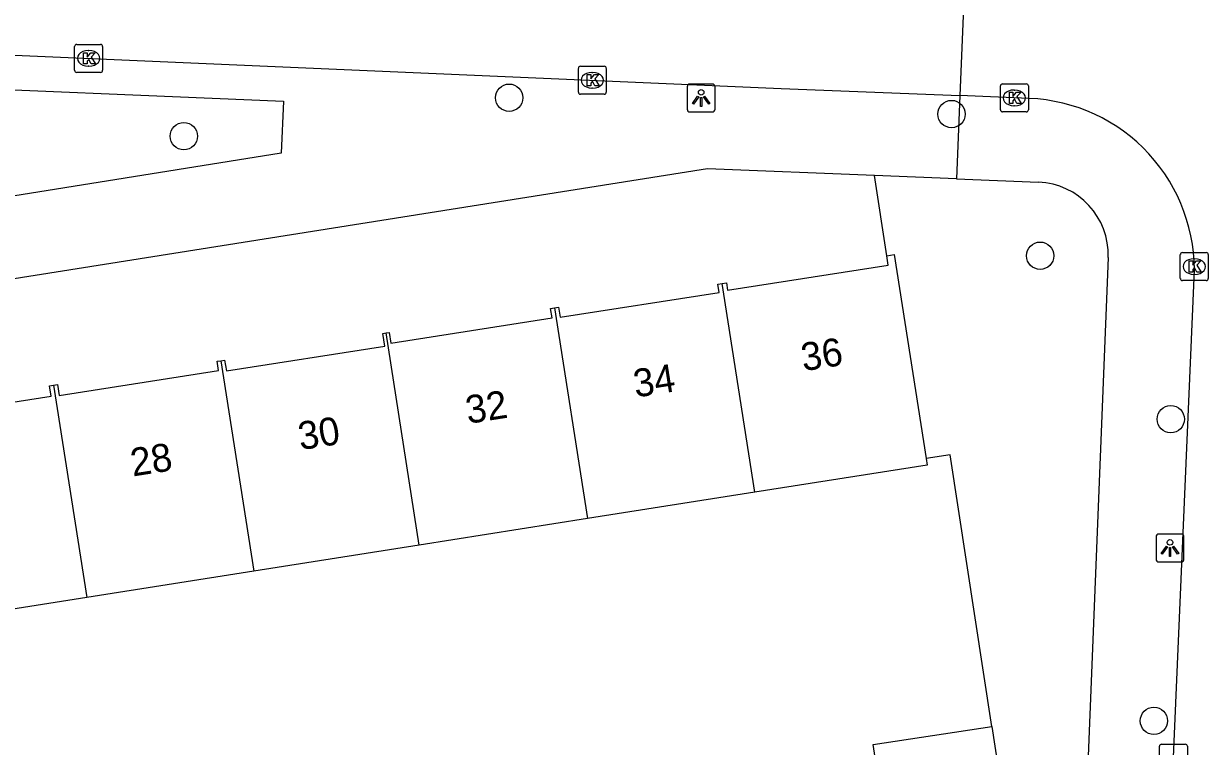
# Model space of a CAD drawing. Extents: x 160077 to 160945, y 386481 to 387498.
# Drawn here: x 160739.84 to 160782.23, y 387052.36 to 387078.21 of the extents above; entities that cross this region are included whole.
import ezdxf

# ---------------------------------------------------------------- set-up
doc = ezdxf.new("R2010")
doc.units = 0
for name, color, linetype in [('IMGEO_Boom', 7, 'Continuous'), ('IMGEO_Groenvoorziening', 7, 'Continuous'), ('IMGEO_Kolk', 7, 'Continuous'), ('IMGEO_Lichtpunt', 7, 'Continuous'), ('IMGEO_Pand', 7, 'Continuous'), ('IMGEO_Pand_nummerreeks', 7, 'Continuous'), ('IMGEO_Rijbaan_lokaal_open', 7, 'Continuous'), ('IMGEO_Voetpad_open', 7, 'Continuous')]:
    doc.layers.add(name, color=color, linetype=linetype)

msp = doc.modelspace()

# ---------------------------------------------------------------- linework, layer by layer
at = {"layer": 'IMGEO_Boom'}
for centre in [(160757.215, 387075.567), (160773.048, 387074.983), (160745.575, 387074.193), (160776.215, 387069.915), (160780.89, 387064.067), (160780.289, 387053.27)]:
    msp.add_circle(centre, 0.489, dxfattribs=at)
at = {"layer": 'IMGEO_Groenvoorziening'}
for points in [[(160770.727, 387069.91), (160770.289, 387072.78)], [(160774.49, 387053.073), (160773.002, 387062.795), (160772.136, 387062.662)]]:
    msp.add_lwpolyline(points, dxfattribs=at)
at = {"layer": 'IMGEO_Kolk'}
for p, q in [((160741.668, 387076.548), (160741.668, 387077.4)), ((160741.743, 387077.474), (160742.595, 387077.474)), ((160742.156, 387077.254), (160742.181, 387077.254)), ((160742.669, 387077.4), (160742.669, 387076.548)), ((160742.595, 387076.474), (160741.743, 387076.474)), ((160742.179, 387076.694), (160742.154, 387076.694)), ((160759.692, 387075.766), (160759.692, 387076.618)), ((160759.767, 387076.692), (160760.619, 387076.692)), ((160760.18, 387076.472), (160760.205, 387076.472)), ((160760.693, 387076.618), (160760.693, 387075.766)), ((160760.203, 387075.912), (160760.178, 387075.912)), ((160774.794, 387075.135), (160774.794, 387075.987)), ((160774.869, 387076.061), (160775.721, 387076.061)), ((160775.795, 387075.987), (160775.795, 387075.135)), ((160760.619, 387075.692), (160759.767, 387075.692)), ((160775.282, 387075.841), (160775.307, 387075.841)), ((160775.305, 387075.281), (160775.28, 387075.281)), ((160775.721, 387075.061), (160774.869, 387075.061)), ((160781.308, 387070.026), (160782.16, 387070.026)), ((160781.233, 387069.1), (160781.233, 387069.952)), ((160781.721, 387069.806), (160781.746, 387069.806)), ((160782.234, 387069.952), (160782.234, 387069.1)), ((160781.744, 387069.246), (160781.719, 387069.246)), ((160782.16, 387069.026), (160781.308, 387069.026)), ((160780.484, 387051.51), (160780.484, 387052.362)), ((160780.559, 387052.436), (160781.411, 387052.436)), ((160781.485, 387052.362), (160781.485, 387051.51))]:
    msp.add_line(p, q, dxfattribs=at)
for points in [[(160741.668, 387076.548), (160741.668, 387077.4)], [(160741.743, 387077.474), (160742.595, 387077.474)], [(160742.669, 387077.4), (160742.669, 387076.548)], [(160741.989, 387077.174), (160742.112, 387077.174), (160742.112, 387077.023), (160742.242, 387077.174), (160742.406, 387077.174), (160742.26, 387077.023), (160742.413, 387076.774), (160742.261, 387076.774), (160742.176, 387076.938), (160742.112, 387076.871), (160742.112, 387076.774), (160741.989, 387076.774), (160741.989, 387077.174)], [(160742.595, 387076.474), (160741.743, 387076.474)], [(160759.692, 387075.766), (160759.692, 387076.618)], [(160759.767, 387076.692), (160760.619, 387076.692)], [(160760.013, 387076.392), (160760.136, 387076.392), (160760.136, 387076.241), (160760.266, 387076.392), (160760.43, 387076.392), (160760.284, 387076.241), (160760.437, 387075.992), (160760.285, 387075.992), (160760.2, 387076.156), (160760.136, 387076.089), (160760.136, 387075.992), (160760.013, 387075.992), (160760.013, 387076.392)], [(160760.693, 387076.618), (160760.693, 387075.766)], [(160774.794, 387075.135), (160774.794, 387075.987)], [(160774.869, 387076.061), (160775.721, 387076.061)], [(160775.795, 387075.987), (160775.795, 387075.135)], [(160760.619, 387075.692), (160759.767, 387075.692)], [(160775.115, 387075.761), (160775.238, 387075.761), (160775.238, 387075.61), (160775.368, 387075.761), (160775.532, 387075.761), (160775.386, 387075.61), (160775.539, 387075.361), (160775.387, 387075.361), (160775.302, 387075.525), (160775.238, 387075.458), (160775.238, 387075.361), (160775.115, 387075.361), (160775.115, 387075.761)], [(160775.721, 387075.061), (160774.869, 387075.061)], [(160781.308, 387070.026), (160782.16, 387070.026)], [(160781.233, 387069.1), (160781.233, 387069.952)], [(160781.554, 387069.726), (160781.677, 387069.726), (160781.677, 387069.575), (160781.807, 387069.726), (160781.971, 387069.726), (160781.825, 387069.575), (160781.978, 387069.326), (160781.826, 387069.326), (160781.741, 387069.49), (160781.677, 387069.423), (160781.677, 387069.326), (160781.554, 387069.326), (160781.554, 387069.726)], [(160782.234, 387069.952), (160782.234, 387069.1)], [(160782.16, 387069.026), (160781.308, 387069.026)], [(160780.484, 387051.51), (160780.484, 387052.362)], [(160780.559, 387052.436), (160781.411, 387052.436)], [(160781.485, 387052.362), (160781.485, 387051.51)]]:
    msp.add_lwpolyline(points, dxfattribs=at)
for centre, start, end in [((160741.745, 387077.398), 91.552, 178.448), ((160741.745, 387077.398), 91.552, 178.448), ((160742.593, 387077.398), 1.552, 88.448), ((160742.593, 387077.398), 1.552, 88.448), ((160741.745, 387076.55), 181.552, 268.448), ((160741.745, 387076.55), 181.552, 268.448), ((160742.593, 387076.55), 271.552, 358.448), ((160742.593, 387076.55), 271.552, 358.448), ((160759.769, 387076.616), 91.552, 178.448), ((160759.769, 387076.616), 91.552, 178.448), ((160760.617, 387076.616), 1.552, 88.448), ((160760.617, 387076.616), 1.552, 88.448), ((160774.871, 387075.985), 91.552, 178.448), ((160774.871, 387075.985), 91.552, 178.448), ((160775.719, 387075.985), 1.552, 88.448), ((160775.719, 387075.985), 1.552, 88.448), ((160759.769, 387075.768), 181.552, 268.448), ((160759.769, 387075.768), 181.552, 268.448), ((160760.617, 387075.768), 271.552, 358.448), ((160760.617, 387075.768), 271.552, 358.448), ((160774.871, 387075.137), 181.552, 268.448), ((160774.871, 387075.137), 181.552, 268.448), ((160775.719, 387075.137), 271.552, 358.448), ((160775.719, 387075.137), 271.552, 358.448), ((160781.31, 387069.95), 91.552, 178.448), ((160781.31, 387069.95), 91.552, 178.448), ((160782.158, 387069.95), 1.552, 88.448), ((160782.158, 387069.95), 1.552, 88.448), ((160781.31, 387069.102), 181.552, 268.448), ((160781.31, 387069.102), 181.552, 268.448), ((160782.158, 387069.102), 271.552, 358.448), ((160782.158, 387069.102), 271.552, 358.448), ((160780.561, 387052.36), 91.552, 178.448), ((160780.561, 387052.36), 91.552, 178.448), ((160781.409, 387052.36), 1.552, 88.448), ((160781.409, 387052.36), 1.552, 88.448)]:
    msp.add_arc(centre, 0.0765, start, end, dxfattribs=at)
for centre, major_axis, ratio, start_param, end_param in [((160742.155, 387076.974), (-0.387, 0.002), 0.722429, 4.712389, 7.853982), ((160742.18, 387076.974), (-0.39, 0.002), 0.717154, 1.570796, 4.712389), ((160760.179, 387076.192), (-0.387, 0.002), 0.722429, 4.712389, 7.853982), ((160760.204, 387076.192), (-0.39, 0.002), 0.717154, 1.570796, 4.712389), ((160775.281, 387075.561), (-0.387, 0.002), 0.722429, 4.712389, 7.853982), ((160775.306, 387075.561), (-0.39, 0.002), 0.717154, 1.570796, 4.712389), ((160781.72, 387069.526), (-0.387, 0.002), 0.722429, 4.712389, 7.853982), ((160781.745, 387069.526), (-0.39, 0.002), 0.717154, 1.570796, 4.712389)]:
    msp.add_ellipse(centre, major_axis=major_axis, ratio=ratio, start_param=start_param, end_param=end_param, dxfattribs=at)
at = {"layer": 'IMGEO_Lichtpunt'}
for p, q in [((160763.587, 387075.961), (160763.587, 387075.154)), ((160763.587, 387075.961), (160763.587, 387075.154)), ((160764.489, 387076.056), (160763.681, 387076.056)), ((160764.489, 387076.056), (160763.681, 387076.056)), ((160764.583, 387075.154), (160764.583, 387075.961)), ((160764.583, 387075.154), (160764.583, 387075.961)), ((160763.681, 387075.06), (160764.489, 387075.06)), ((160763.681, 387075.06), (160764.489, 387075.06)), ((160780.364, 387059.86), (160780.364, 387059.053)), ((160780.364, 387059.86), (160780.364, 387059.053)), ((160781.266, 387059.955), (160780.458, 387059.955)), ((160781.266, 387059.955), (160780.458, 387059.955)), ((160781.36, 387059.053), (160781.36, 387059.86)), ((160781.36, 387059.053), (160781.36, 387059.86)), ((160780.458, 387058.959), (160781.266, 387058.959)), ((160780.458, 387058.959), (160781.266, 387058.959))]:
    msp.add_line(p, q, dxfattribs=at)
for points in [[(160763.961, 387075.625), (160764, 387075.597), (160763.812, 387075.335), (160763.774, 387075.362), (160763.961, 387075.625)], [(160764.063, 387075.577), (160764.11, 387075.577), (160764.11, 387075.255), (160764.063, 387075.255), (160764.063, 387075.577)], [(160764.173, 387075.597), (160764.211, 387075.624), (160764.398, 387075.362), (160764.359, 387075.334), (160764.173, 387075.597)], [(160780.738, 387059.524), (160780.777, 387059.496), (160780.589, 387059.234), (160780.551, 387059.261), (160780.738, 387059.524)], [(160780.84, 387059.476), (160780.887, 387059.476), (160780.887, 387059.154), (160780.84, 387059.154), (160780.84, 387059.476)], [(160780.95, 387059.496), (160780.988, 387059.523), (160781.175, 387059.261), (160781.136, 387059.233), (160780.95, 387059.496)]]:
    msp.add_lwpolyline(points, dxfattribs=at)
for centre in [(160764.086, 387075.759), (160780.863, 387059.658)]:
    msp.add_circle(centre, 0.0994, dxfattribs=at)
for centre, start, end in [((160763.681, 387075.961), 90, 180), ((160763.681, 387075.961), 90, 180), ((160764.489, 387075.961), 0, 90), ((160764.489, 387075.961), 0, 90), ((160763.681, 387075.154), 180, 270), ((160763.681, 387075.154), 180, 270), ((160764.489, 387075.154), 270, 0), ((160764.489, 387075.154), 270, 360), ((160780.458, 387059.86), 90, 180), ((160780.458, 387059.86), 90, 180), ((160781.266, 387059.86), 0, 90), ((160781.266, 387059.86), 0, 90), ((160780.458, 387059.053), 180, 270), ((160780.458, 387059.053), 180, 270), ((160781.266, 387059.053), 270, 0), ((160781.266, 387059.053), 270, 360)]:
    msp.add_arc(centre, 0.0946, start, end, dxfattribs=at)
at = {"layer": 'IMGEO_Pand'}
for points in [[(160764.838, 387068.915), (160764.988, 387068.939), (160765.029, 387068.679), (160770.779, 387069.576), (160770.727, 387069.91)], [(160770.727, 387069.91), (160770.998, 387069.952), (160772.136, 387062.662)], [(160758.842, 387068.053), (160758.985, 387068.075), (160759.042, 387067.711), (160764.73, 387068.598), (160764.684, 387068.891), (160764.838, 387068.915)], [(160766.007, 387061.453), (160764.838, 387068.915)], [(160752.812, 387067.149), (160752.927, 387067.167), (160752.986, 387066.787), (160758.754, 387067.686), (160758.7, 387068.031), (160758.842, 387068.053)], [(160758.842, 387068.053), (160760.024, 387060.511)], [(160746.898, 387066.158), (160747.035, 387066.179), (160747.096, 387065.79), (160752.77, 387066.675), (160752.699, 387067.131), (160752.812, 387067.149)], [(160754.001, 387059.562), (160752.812, 387067.149)], [(160740.915, 387065.279), (160741.058, 387065.302), (160741.118, 387064.918), (160746.814, 387065.806), (160746.762, 387066.137), (160746.898, 387066.158)], [(160746.898, 387066.158), (160748.078, 387058.63)], [(160734.95, 387064.242), (160735.115, 387064.268), (160735.157, 387064.001), (160740.826, 387064.885), (160740.768, 387065.256), (160740.915, 387065.279)], [(160740.915, 387065.279), (160742.104, 387057.689)], [(160772.136, 387062.662), (160772.174, 387062.424), (160766.007, 387061.453)], [(160766.007, 387061.453), (160760.024, 387060.511)], [(160760.024, 387060.511), (160754.001, 387059.562)], [(160754.001, 387059.562), (160748.078, 387058.63)], [(160748.078, 387058.63), (160742.104, 387057.689)], [(160742.104, 387057.689), (160736.125, 387056.748)], [(160770.612, 387050.002), (160770.241, 387052.424), (160774.49, 387053.073)], [(160774.49, 387053.073), (160774.861, 387050.652)]]:
    msp.add_lwpolyline(points, dxfattribs=at)
at = {"layer": 'IMGEO_Rijbaan_lokaal_open'}
for points in [[(160773.647, 387082.791), (160773.348, 387075.641)], [(160720.337, 387077.929), (160742.256, 387076.971), (160766.945, 387075.9), (160773.348, 387075.641)], [(160775.826, 387075.541), (160773.348, 387075.641)], [(160780.916, 387050.313), (160781.731, 387069.12)]]:
    msp.add_lwpolyline(points, dxfattribs=at)
msp.add_arc((160775.577, 387069.386), 6.16, 357.5204, 87.6853, dxfattribs=at)
at = {"layer": 'IMGEO_Voetpad_open'}
for points in [[(160735.726, 387071.449), (160734.95, 387076.044), (160749.137, 387075.442), (160749.057, 387073.577), (160735.726, 387071.449)], [(160773.348, 387075.641), (160773.224, 387072.662)], [(160770.289, 387072.78), (160764.317, 387073.021), (160659.872, 387056.455), (160657.715, 387056.101)], [(160773.224, 387072.662), (160770.289, 387072.78)], [(160773.224, 387072.662), (160776.159, 387072.544)], [(160778.652, 387069.854), (160777.894, 387051.116)]]:
    msp.add_lwpolyline(points, dxfattribs=at)
msp.add_arc((160776.055, 387069.948), 2.598, 357.9344, 87.7122, dxfattribs=at)

# ---------------------------------------------------------------- texts
at = {"layer": 'IMGEO_Pand_nummerreeks'}
for s, p in [('36', (160767.742, 387065.779)), ('34', (160761.742, 387064.837)), ('32', (160755.74, 387063.895)), ('30', (160749.746, 387062.955)), ('28', (160743.746, 387062.013))]:
    msp.add_text(s, height=1, rotation=8.9195, dxfattribs=at).set_placement(p)

doc.saveas('drawing.dxf')
